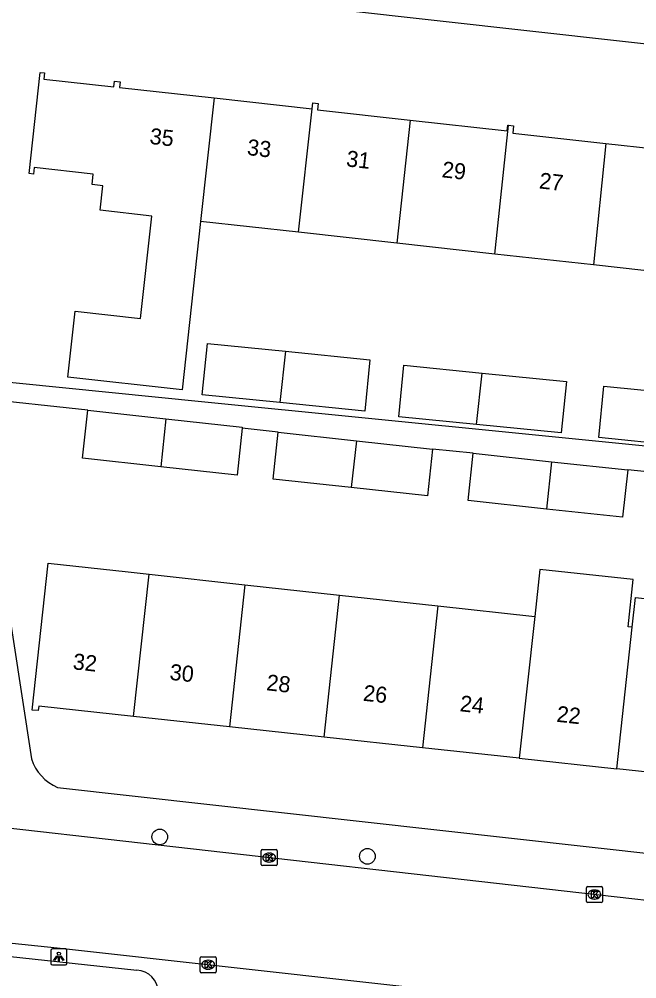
# Model space of a CAD drawing. Extents: x 162026 to 163499, y 387297 to 388169.
# Drawn here: x 162690.8 to 162729.3, y 387498.1 to 387558 of the extents above; entities that cross this region are included whole.
import ezdxf

# ---------------------------------------------------------------- set-up
doc = ezdxf.new("R2010")
doc.units = 0
for name, color, linetype in [('IMGEO_Boom', 7, 'Continuous'), ('IMGEO_Kolk', 7, 'Continuous'), ('IMGEO_Lichtpunt', 7, 'Continuous'), ('IMGEO_Pand', 7, 'Continuous'), ('IMGEO_Pand_nummerreeks', 7, 'Continuous'), ('IMGEO_Rijbaan_lokaal_open', 7, 'Continuous'), ('IMGEO_Voetpad_open', 7, 'Continuous')]:
    doc.layers.add(name, color=color, linetype=linetype)

msp = doc.modelspace()

# ---------------------------------------------------------------- linework, layer by layer
at = {"layer": 'IMGEO_Boom'}
for centre in [(162699.559, 387506.97), (162712.504, 387505.757)]:
    msp.add_circle(centre, 0.489, dxfattribs=at)
at = {"layer": 'IMGEO_Kolk'}
for p, q in [((162705.879, 387505.252), (162705.879, 387506.104)), ((162705.954, 387506.178), (162706.806, 387506.178)), ((162706.367, 387505.958), (162706.392, 387505.958)), ((162706.88, 387506.104), (162706.88, 387505.252)), ((162706.39, 387505.398), (162706.365, 387505.398)), ((162706.806, 387505.178), (162705.954, 387505.178)), ((162726.158, 387502.949), (162726.158, 387503.801)), ((162726.233, 387503.875), (162727.085, 387503.875)), ((162726.646, 387503.655), (162726.671, 387503.655)), ((162727.159, 387503.801), (162727.159, 387502.949)), ((162727.085, 387502.875), (162726.233, 387502.875)), ((162726.669, 387503.095), (162726.644, 387503.095)), ((162702.077, 387498.571), (162702.077, 387499.423)), ((162702.152, 387499.497), (162703.004, 387499.497)), ((162702.565, 387499.277), (162702.59, 387499.277)), ((162703.078, 387499.423), (162703.078, 387498.571)), ((162702.588, 387498.717), (162702.563, 387498.717)), ((162703.004, 387498.497), (162702.152, 387498.497))]:
    msp.add_line(p, q, dxfattribs=at)
for points in [[(162705.879, 387505.252), (162705.879, 387506.104)], [(162705.954, 387506.178), (162706.806, 387506.178)], [(162706.2, 387505.878), (162706.323, 387505.878), (162706.323, 387505.727), (162706.453, 387505.878), (162706.617, 387505.878), (162706.471, 387505.727), (162706.624, 387505.478), (162706.472, 387505.478), (162706.387, 387505.642), (162706.323, 387505.575), (162706.323, 387505.478), (162706.2, 387505.478), (162706.2, 387505.878)], [(162706.88, 387506.104), (162706.88, 387505.252)], [(162706.806, 387505.178), (162705.954, 387505.178)], [(162726.158, 387502.949), (162726.158, 387503.801)], [(162726.233, 387503.875), (162727.085, 387503.875)], [(162726.479, 387503.575), (162726.602, 387503.575), (162726.602, 387503.424), (162726.732, 387503.575), (162726.896, 387503.575), (162726.75, 387503.424), (162726.903, 387503.175), (162726.751, 387503.175), (162726.666, 387503.339), (162726.602, 387503.272), (162726.602, 387503.175), (162726.479, 387503.175), (162726.479, 387503.575)], [(162727.159, 387503.801), (162727.159, 387502.949)], [(162727.085, 387502.875), (162726.233, 387502.875)], [(162702.077, 387498.571), (162702.077, 387499.423)], [(162702.152, 387499.497), (162703.004, 387499.497)], [(162703.078, 387499.423), (162703.078, 387498.571)], [(162702.398, 387499.197), (162702.521, 387499.197), (162702.521, 387499.046), (162702.651, 387499.197), (162702.815, 387499.197), (162702.669, 387499.046), (162702.822, 387498.797), (162702.67, 387498.797), (162702.585, 387498.961), (162702.521, 387498.894), (162702.521, 387498.797), (162702.398, 387498.797), (162702.398, 387499.197)], [(162703.004, 387498.497), (162702.152, 387498.497)]]:
    msp.add_lwpolyline(points, dxfattribs=at)
for centre, start, end in [((162705.956, 387506.102), 91.55205, 178.44795), ((162705.956, 387506.102), 91.55205, 178.44795), ((162706.804, 387506.102), 1.55205, 88.44795), ((162706.804, 387506.102), 1.55205, 88.44795), ((162705.956, 387505.254), 181.55205, 268.44795), ((162705.956, 387505.254), 181.55205, 268.44795), ((162706.804, 387505.254), 271.55205, 358.44795), ((162706.804, 387505.254), 271.55205, 358.44795), ((162726.235, 387503.799), 91.55205, 178.44795), ((162726.235, 387503.799), 91.55205, 178.44795), ((162727.083, 387503.799), 1.55205, 88.44795), ((162727.083, 387503.799), 1.55205, 88.44795), ((162726.235, 387502.951), 181.55205, 268.44795), ((162726.235, 387502.951), 181.55205, 268.44795), ((162727.083, 387502.951), 271.55205, 358.44795), ((162727.083, 387502.951), 271.55205, 358.44795), ((162702.154, 387499.421), 91.55205, 178.44795), ((162702.154, 387499.421), 91.55205, 178.44795), ((162703.002, 387499.421), 1.55205, 88.44795), ((162703.002, 387499.421), 1.55205, 88.44795), ((162702.154, 387498.573), 181.55205, 268.44795), ((162702.154, 387498.573), 181.55205, 268.44795), ((162703.002, 387498.573), 271.55205, 358.44795), ((162703.002, 387498.573), 271.55205, 358.44795)]:
    msp.add_arc(centre, 0.0765, start, end, dxfattribs=at)
for centre, major_axis, ratio, start_param, end_param in [((162706.366, 387505.678), (-0.387, 0.002), 0.722429, 4.712389, 7.853982), ((162706.391, 387505.678), (-0.39, 0.002), 0.717154, 1.570796, 4.712389), ((162726.645, 387503.375), (-0.387, 0.002), 0.722429, 4.712389, 7.853982), ((162726.67, 387503.375), (-0.39, 0.002), 0.717154, 1.570796, 4.712389), ((162702.564, 387498.997), (-0.387, 0.002), 0.722429, 4.712389, 7.853982), ((162702.589, 387498.997), (-0.39, 0.002), 0.717154, 1.570796, 4.712389)]:
    msp.add_ellipse(centre, major_axis=major_axis, ratio=ratio, start_param=start_param, end_param=end_param, dxfattribs=at)
at = {"layer": 'IMGEO_Lichtpunt'}
for p, q in [((162692.769, 387499.889), (162692.769, 387499.082)), ((162692.769, 387499.889), (162692.769, 387499.082)), ((162693.671, 387499.984), (162692.863, 387499.984)), ((162693.671, 387499.984), (162692.863, 387499.984)), ((162693.765, 387499.082), (162693.765, 387499.889)), ((162693.765, 387499.082), (162693.765, 387499.889)), ((162692.863, 387498.988), (162693.671, 387498.988)), ((162692.863, 387498.988), (162693.671, 387498.988))]:
    msp.add_line(p, q, dxfattribs=at)
for points in [[(162693.143, 387499.553), (162693.182, 387499.525), (162692.994, 387499.263), (162692.956, 387499.29), (162693.143, 387499.553)], [(162693.245, 387499.505), (162693.292, 387499.505), (162693.292, 387499.183), (162693.245, 387499.183), (162693.245, 387499.505)], [(162693.355, 387499.525), (162693.393, 387499.552), (162693.58, 387499.29), (162693.541, 387499.262), (162693.355, 387499.525)]]:
    msp.add_lwpolyline(points, dxfattribs=at)
msp.add_circle((162693.268, 387499.687), 0.0994, dxfattribs=at)
for centre, start, end in [((162692.863, 387499.889), 90, 180), ((162692.863, 387499.889), 90, 180), ((162693.671, 387499.889), 0, 90), ((162693.671, 387499.889), 0, 90), ((162692.863, 387499.082), 180, 270), ((162692.863, 387499.082), 180, 270), ((162693.671, 387499.082), 270, 0), ((162693.671, 387499.082), 270, 360)]:
    msp.add_arc(centre, 0.0946, start, end, dxfattribs=at)
at = {"layer": 'IMGEO_Pand'}
for points in [[(162702.106, 387545.361), (162700.945, 387534.856), (162693.82, 387535.645), (162694.275, 387539.759), (162698.365, 387539.306), (162699.073, 387545.697), (162695.842, 387546.055), (162696.012, 387547.586), (162695.339, 387547.661), (162695.41, 387548.307), (162691.722, 387548.716), (162691.677, 387548.318), (162691.408, 387548.347), (162692.107, 387554.658), (162692.375, 387554.628), (162692.332, 387554.239), (162696.695, 387553.756), (162696.734, 387554.105), (162697.092, 387554.065), (162697.054, 387553.716), (162702.957, 387553.062)], [(162702.957, 387553.062), (162702.106, 387545.361)], [(162702.957, 387553.062), (162709.063, 387552.386)], [(162709.063, 387552.386), (162709.104, 387552.758), (162709.434, 387552.722), (162709.39, 387552.33), (162715.177, 387551.689)], [(162708.219, 387544.683), (162709.063, 387552.386)], [(162715.177, 387551.689), (162714.343, 387544.005)], [(162715.177, 387551.689), (162721.221, 387551.019), (162721.26, 387551.371), (162721.311, 387551.365)], [(162720.448, 387543.329), (162721.311, 387551.365)], [(162721.311, 387551.365), (162721.621, 387551.331), (162721.57, 387550.87), (162727.369, 387550.228)], [(162727.369, 387550.228), (162726.607, 387542.646)], [(162727.369, 387550.228), (162733.481, 387549.551)], [(162708.219, 387544.683), (162702.106, 387545.361)], [(162714.343, 387544.005), (162708.219, 387544.683)], [(162720.448, 387543.329), (162714.343, 387544.005)], [(162733.099, 387544.059), (162732.87, 387541.952), (162726.607, 387542.646)], [(162726.607, 387542.646), (162720.448, 387543.329)], [(162707.055, 387534.063), (162702.206, 387534.549), (162702.527, 387537.753), (162707.406, 387537.264)], [(162707.406, 387537.264), (162712.664, 387536.737), (162712.343, 387533.533), (162707.055, 387534.063)], [(162707.406, 387537.264), (162707.055, 387534.063)], [(162719.308, 387532.696), (162714.459, 387533.182), (162714.78, 387536.386), (162719.651, 387535.897)], [(162719.651, 387535.897), (162724.917, 387535.37), (162724.596, 387532.166), (162719.308, 387532.696)], [(162719.308, 387532.696), (162719.651, 387535.897)], [(162731.776, 387531.391), (162726.931, 387531.877), (162727.252, 387535.08), (162732.058, 387534.599)], [(162699.621, 387530.059), (162694.741, 387530.589), (162695.065, 387533.579)], [(162695.065, 387533.579), (162699.945, 387533.049)], [(162699.945, 387533.049), (162699.621, 387530.059)], [(162699.945, 387533.049), (162704.7, 387532.533), (162704.692, 387532.456)], [(162704.692, 387532.456), (162704.375, 387529.543), (162699.621, 387530.059)], [(162711.501, 387528.756), (162706.621, 387529.286), (162706.939, 387532.212)], [(162706.939, 387532.212), (162711.819, 387531.682)], [(162711.819, 387531.682), (162711.501, 387528.756)], [(162711.819, 387531.682), (162716.573, 387531.166)], [(162716.573, 387531.166), (162716.255, 387528.24), (162711.501, 387528.756)], [(162723.664, 387527.423), (162718.783, 387527.953), (162719.103, 387530.903)], [(162719.103, 387530.903), (162723.984, 387530.373)], [(162723.984, 387530.373), (162723.664, 387527.423)], [(162728.74, 387529.857), (162728.42, 387526.907), (162723.664, 387527.423)], [(162723.984, 387530.373), (162728.74, 387529.857)], [(162697.93, 387514.481), (162692.012, 387515.124), (162691.981, 387514.845), (162691.612, 387514.885), (162692.607, 387524.042), (162697.578, 387523.497), (162698.893, 387523.353)], [(162697.93, 387514.481), (162698.893, 387523.353)], [(162698.893, 387523.353), (162704.869, 387522.698)], [(162729.013, 387520.051), (162728.754, 387520.079), (162729.076, 387523.02), (162723.254, 387523.657), (162722.935, 387520.717)], [(162704.869, 387522.698), (162703.906, 387513.833)], [(162704.869, 387522.698), (162710.773, 387522.05)], [(162709.811, 387513.191), (162710.773, 387522.05)], [(162710.773, 387522.05), (162716.904, 387521.378)], [(162729.013, 387520.051), (162729.214, 387521.903), (162734.976, 387521.271), (162734.775, 387519.419), (162734.993, 387519.395)], [(162716.904, 387521.378), (162715.943, 387512.526)], [(162716.904, 387521.378), (162722.935, 387520.717)], [(162722.935, 387520.717), (162721.974, 387511.871)], [(162728.053, 387511.211), (162729.013, 387520.051)], [(162703.906, 387513.833), (162697.93, 387514.481)], [(162709.811, 387513.191), (162703.906, 387513.833)], [(162715.943, 387512.526), (162709.811, 387513.191)], [(162721.974, 387511.871), (162715.943, 387512.526)], [(162721.974, 387511.871), (162728.053, 387511.211)], [(162734.033, 387510.561), (162728.053, 387511.211)]]:
    msp.add_lwpolyline(points, dxfattribs=at)
at = {"layer": 'IMGEO_Rijbaan_lokaal_open'}
for points in [[(162679.11, 387513.745), (162679.176, 387513.327), (162679.286, 387512.787), (162679.443, 387512.258), (162679.647, 387511.746), (162679.896, 387511.254), (162680.188, 387510.786), (162680.521, 387510.346), (162680.892, 387509.937), (162681.297, 387509.564), (162681.735, 387509.228), (162682.2, 387508.932), (162682.691, 387508.68), (162683.201, 387508.472), (162683.729, 387508.31), (162684.268, 387508.196), (162684.573, 387508.154), (162756.513, 387500), (162809.066, 387494.139)], [(162679.933, 387501.42), (162693.547, 387500), (162723.24, 387496.706)]]:
    msp.add_lwpolyline(points, dxfattribs=at)
at = {"layer": 'IMGEO_Voetpad_open'}
for points in [[(162734.19, 387555.945), (162699.334, 387559.856), (162686.046, 387557.841)], [(162687.909, 387535.567), (162702.151, 387534.139), (162722.359, 387532.113), (162739.006, 387530.445)], [(162695.065, 387533.579), (162688.098, 387534.336)], [(162688.098, 387534.336), (162691.552, 387511.83)], [(162706.939, 387532.212), (162704.692, 387532.456)], [(162719.103, 387530.903), (162716.573, 387531.166)], [(162731.164, 387529.609), (162728.74, 387529.857)], [(162693.181, 387510.055), (162787.592, 387499.501)], [(162674.881, 387501.177), (162698.135, 387498.657)]]:
    msp.add_lwpolyline(points, dxfattribs=at)
for centre, radius, start, end in [((162694.42, 387512.827), 3.037, 199.17448, 245.91361), ((162698.051, 387497.245), 1.415, 2.19535, 86.61104)]:
    msp.add_arc(centre, radius, start, end, dxfattribs=at)

# ---------------------------------------------------------------- texts
at = {"layer": 'IMGEO_Pand_nummerreeks'}
for s, rotation, p in [('35', 353.47722, (162698.896, 387550.204)), ('33', 353.47974, (162704.967, 387549.511)), ('31', 353.47974, (162711.15, 387548.803)), ('29', 353.47974, (162717.11, 387548.122)), ('27', 353.47722, (162723.181, 387547.427)), ('32', 353.80314, (162694.106, 387517.432)), ('30', 353.80314, (162700.144, 387516.776)), ('28', 353.80314, (162706.176, 387516.121)), ('26', 353.80314, (162712.205, 387515.467)), ('24', 353.80314, (162718.237, 387514.812)), ('22', 353.8006, (162724.266, 387514.157))]:
    msp.add_text(s, height=1, rotation=rotation, dxfattribs=at).set_placement(p)

doc.saveas('drawing.dxf')
